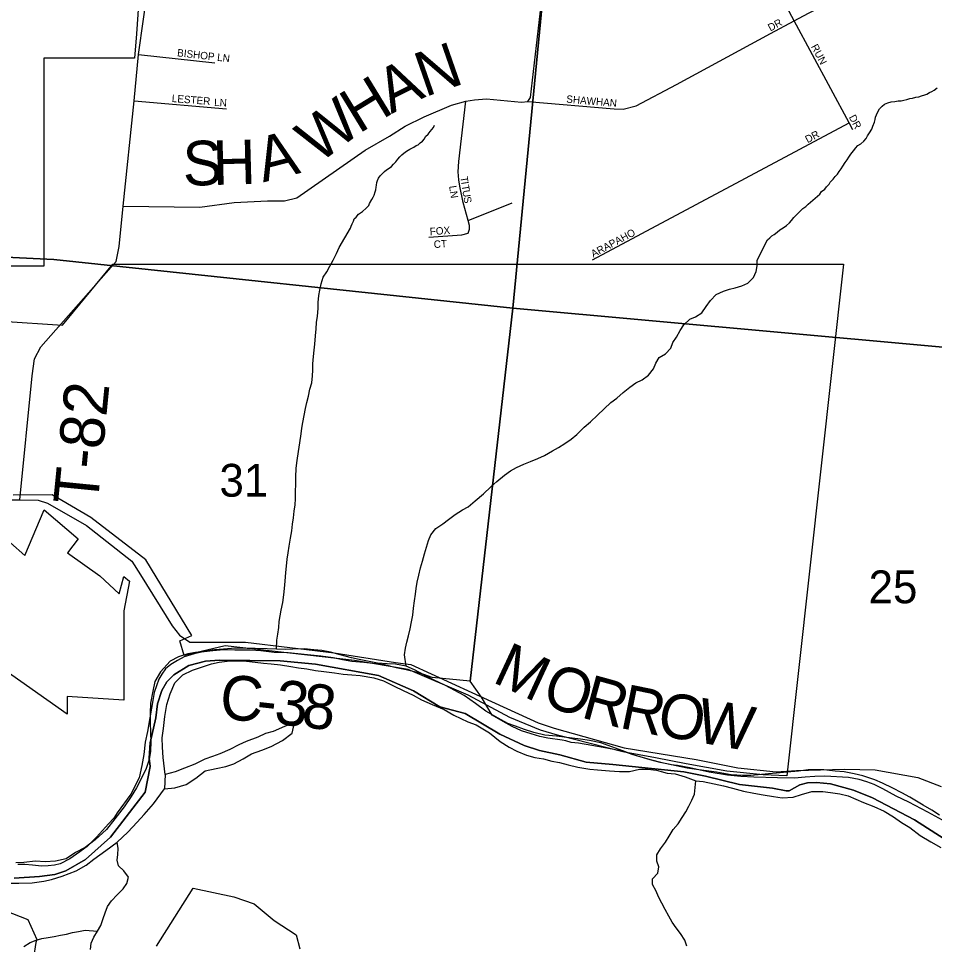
# Model space of a CAD drawing. Extents: x 0 to 1064, y 0 to 440.
# Drawn here: x 243.3 to 262, y 158.89 to 177.79 of the extents above; entities that cross this region are included whole.
import ezdxf

# ---------------------------------------------------------------- set-up
doc = ezdxf.new("R2010")
doc.units = 0
for name, color, linetype in [('GM_X_Corporation', 7, 'Continuous'), ('GM_X_County_Road', 7, 'Continuous'), ('GM_X_County_Road_Text', 7, 'Continuous'), ('GM_X_Major_River', 7, 'Continuous'), ('GM_X_Minor_River', 7, 'Continuous'), ('GM_X_Section', 7, 'Continuous'), ('GM_X_Section_Text', 7, 'Continuous'), ('GM_X_Township', 7, 'Continuous'), ('GM_X_Township_Road', 7, 'Continuous'), ('GM_X_Township_Road_Text', 7, 'Continuous'), ('GM_X_Township_Subdivision', 7, 'Continuous'), ('GM_X_Township_Subdivision_Text', 7, 'Continuous')]:
    doc.layers.add(name, color=color, linetype=linetype)

msp = doc.modelspace()

# ---------------------------------------------------------------- linework, layer by layer
at = {"layer": 'GM_X_Corporation'}
for points in [[(245.79, 178.667), (245.706, 177.476), (245.665, 176.977), (243.818, 176.977), (243.818, 172.735), (242.969, 172.735)], [(242.969, 171.614), (244.201, 171.528), (245.227, 172.773), (260.144, 172.775), (258.983, 162.337), (258.505, 162.355), (257.76, 162.434), (256.934, 162.577), (256.305, 162.703), (255.64, 162.828), (254.307, 163.163), (253.956, 163.269), (253.333, 163.523), (252.478, 163.978), (251.254, 164.505), (250.157, 164.689), (247.522, 164.99), (246.68, 164.788), (246.596, 165.091), (246.839, 165.198), (245.901, 166.745), (244.775, 167.606), (243.985, 168.071), (243.194, 168.06)], [(243.138, 167.093), (243.428, 166.831), (243.823, 167.764), (244.517, 167.174), (244.299, 166.883), (244.957, 166.419), (245.353, 166.05), (245.452, 166.403), (245.569, 166.306), (245.447, 165.699), (245.447, 163.881), (244.296, 163.957), (244.296, 163.593), (242.931, 164.551)], [(246.12, 158.859), (246.866, 160.043), (247.695, 159.864), (248.112, 159.727), (248.52, 159.383), (248.966, 159.091), (249.046, 158.808)], [(242.547, 159.77), (243.492, 159.403), (243.673, 158.993), (243.652, 158.936), (243.561, 158.309)]]:
    msp.add_lwpolyline(points, dxfattribs=at)
at = {"layer": 'GM_X_County_Road'}
msp.add_lwpolyline([(243.171, 167.97), (243.328, 167.966), (243.702, 167.961), (243.895, 167.901), (244.688, 167.443), (245.616, 166.715), (245.793, 166.439), (246.435, 165.394), (246.59, 165.209), (246.8, 165.066), (247.936, 165.063), (249.742, 164.848), (250.996, 164.649), (251.311, 164.607), (252.558, 164.038), (253.908, 163.418), (254.234, 163.309), (255.666, 162.906), (257.132, 162.667), (257.985, 162.499), (258.767, 162.418), (259.187, 162.441), (260.166, 162.472), (260.791, 162.455), (261.663, 162.299), (262.134, 162.12)], dxfattribs=at)
at = {"layer": 'GM_X_Major_River'}
msp.add_line((246.295, 162.365), (246.282, 162.068), dxfattribs=at)
for points in [[(256.95, 162.495), (256.726, 162.537), (256.569, 162.571), (256.4, 162.606), (256.194, 162.665), (255.995, 162.725), (255.826, 162.772), (255.639, 162.843), (255.416, 162.928), (255.187, 163.006), (254.957, 163.055), (254.776, 163.083), (254.551, 163.113), (254.284, 163.144), (254.048, 163.168), (253.818, 163.223), (253.631, 163.282), (253.45, 163.347), (253.293, 163.4), (253.09, 163.514), (252.844, 163.654), (252.629, 163.811), (252.396, 163.975), (252.21, 164.077), (252.006, 164.185), (251.771, 164.294), (251.573, 164.396), (251.387, 164.498), (251.213, 164.575), (250.995, 164.611), (250.825, 164.621), (250.63, 164.632), (250.461, 164.667), (250.255, 164.708), (250.098, 164.743), (249.868, 164.803), (249.669, 164.857), (249.493, 164.891), (249.33, 164.908), (249.129, 164.925), (248.898, 164.918), (248.746, 164.916), (248.569, 164.921), (248.375, 164.925), (248.132, 164.931), (247.968, 164.936), (247.731, 164.941), (247.487, 164.917), (247.304, 164.903), (247.078, 164.873), (246.913, 164.852), (246.76, 164.826), (246.564, 164.764), (246.398, 164.677), (246.197, 164.457), (246.083, 164.26), (246.041, 164.06), (245.998, 163.818), (245.987, 163.606), (245.989, 163.442), (245.994, 163.199), (246.002, 163.035), (245.997, 162.84), (245.969, 162.671), (245.909, 162.484), (245.794, 162.25), (245.71, 162.088), (245.602, 161.915), (245.457, 161.7), (245.268, 161.455), (245.098, 161.241), (244.868, 161.028), (244.663, 160.875), (244.466, 160.771), (244.274, 160.642), (244.054, 160.593), (243.846, 160.58), (243.646, 160.591), (243.408, 160.566), (243.244, 160.558)], [(246.295, 162.365), (246.256, 162.712), (246.237, 162.919), (246.235, 163.108), (246.259, 163.302), (246.289, 163.544), (246.326, 163.792), (246.393, 164.009), (246.489, 164.231), (246.658, 164.397), (246.855, 164.489), (247.076, 164.569), (247.242, 164.62), (247.395, 164.658), (247.559, 164.678), (247.785, 164.679), (247.955, 164.675), (248.131, 164.658), (248.301, 164.636), (248.458, 164.62), (248.646, 164.597), (248.858, 164.567), (249.016, 164.539), (249.186, 164.522), (249.361, 164.488)], [(249.361, 164.488), (249.531, 164.465), (249.749, 164.436), (249.931, 164.407), (250.107, 164.396), (250.277, 164.38), (250.556, 164.336), (250.749, 164.277), (250.971, 164.168), (251.151, 164.079), (251.356, 163.982), (251.53, 163.887), (251.746, 163.791), (251.987, 163.687), (252.191, 163.573), (252.473, 163.438), (252.642, 163.373), (252.918, 163.215), (253.132, 163.033), (253.317, 162.919), (253.474, 162.842), (253.672, 162.759), (253.841, 162.712), (254.017, 162.683), (254.186, 162.636), (254.344, 162.608), (254.525, 162.561), (254.718, 162.514), (254.967, 162.471), (255.124, 162.455), (255.367, 162.437), (255.568, 162.426), (255.775, 162.427), (255.976, 162.47), (256.147, 162.472), (256.323, 162.45), (256.54, 162.39), (256.704, 162.373), (256.909, 162.314), (257.126, 162.235), (257.278, 162.219), (257.502, 162.171), (257.695, 162.13), (257.877, 162.083), (258.1, 162.023), (258.312, 161.981), (258.5, 161.946), (258.712, 161.916), (258.894, 161.888), (259.119, 161.9), (259.285, 161.957), (259.499, 162.018), (259.718, 162.013), (259.876, 161.997), (260.07, 161.968), (260.239, 161.927), (260.552, 161.792), (260.763, 161.707), (260.973, 161.617), (261.165, 161.497), (261.326, 161.384), (261.5, 161.282), (261.708, 161.119), (261.924, 160.992), (262.128, 160.872)], [(246.282, 162.068), (246.495, 162.093), (246.722, 162.16), (246.92, 162.289), (247.112, 162.436), (247.333, 162.485), (247.534, 162.523), (247.694, 162.579), (247.885, 162.684), (248.058, 162.783), (248.267, 162.857), (248.457, 162.937), (248.692, 163.059), (248.89, 163.206), (248.932, 163.417), (248.73, 163.343), (248.496, 163.24), (248.343, 163.201), (248.183, 163.126), (247.949, 163.035), (247.795, 162.966), (247.616, 162.873), (247.413, 162.787), (247.26, 162.73), (247.106, 162.673), (246.897, 162.575), (246.688, 162.495), (246.497, 162.415), (246.295, 162.365)], [(262.102, 161.534), (261.947, 161.635), (261.767, 161.737), (261.498, 161.902), (261.336, 161.991), (261.149, 162.081), (260.939, 162.189), (260.783, 162.254), (260.541, 162.333), (260.36, 162.374), (260.154, 162.415), (259.972, 162.432), (259.742, 162.456), (259.584, 162.46), (259.419, 162.458), (259.224, 162.432), (258.992, 162.408), (258.773, 162.389), (258.614, 162.374), (258.401, 162.355), (258.248, 162.341), (258.078, 162.339), (257.847, 162.357), (257.551, 162.413), (257.344, 162.436), (257.187, 162.459), (256.95, 162.495)], [(243.142, 160.142), (243.306, 160.143), (243.58, 160.155), (243.818, 160.185), (243.971, 160.218), (244.192, 160.285), (244.474, 160.394), (244.684, 160.51), (244.839, 160.634), (245.081, 160.81), (245.311, 160.98), (245.535, 161.187), (245.723, 161.389), (245.867, 161.544), (246.055, 161.764), (246.282, 162.068)]]:
    msp.add_lwpolyline(points, dxfattribs=at)
at = {"layer": 'GM_X_Minor_River'}
for points in [[(258.381, 172.86), (258.593, 173.275), (258.637, 173.31), (258.681, 173.357), (258.731, 173.38), (258.787, 173.427), (258.843, 173.474), (258.912, 173.514), (258.98, 173.566), (259.043, 173.619), (259.081, 173.667), (259.126, 173.726), (259.195, 173.797), (259.264, 173.867), (259.315, 173.914), (259.371, 173.955), (259.421, 174.002), (259.471, 174.043), (259.515, 174.084), (259.565, 174.119), (259.615, 174.16), (259.659, 174.207), (259.697, 174.255), (259.76, 174.308), (259.798, 174.355), (259.849, 174.408), (259.874, 174.45), (259.931, 174.509), (259.975, 174.562), (260.02, 174.609), (260.052, 174.669), (260.096, 174.722), (260.129, 174.776), (260.174, 174.847), (260.218, 174.907), (260.25, 174.96), (260.282, 175.002), (260.314, 175.049), (260.352, 175.097), (260.39, 175.144), (260.435, 175.197), (260.497, 175.232), (260.56, 175.285), (260.604, 175.338), (260.636, 175.392), (260.675, 175.457), (260.72, 175.529), (260.74, 175.589), (260.773, 175.673), (260.787, 175.727), (260.795, 175.775), (260.815, 175.823), (260.841, 175.883), (260.88, 175.943), (260.93, 176.002), (260.98, 176.037), (261.048, 176.065), (261.116, 176.087), (261.189, 176.097), (261.256, 176.107), (261.318, 176.111), (261.373, 176.122), (261.434, 176.138), (261.496, 176.155), (261.551, 176.165), (261.618, 176.181), (261.679, 176.191), (261.735, 176.208), (261.802, 176.23), (261.846, 176.247), (261.901, 176.276), (261.945, 176.299), (261.994, 176.327), (262.057, 176.374)], [(249.85, 173.116), (250.077, 173.512), (250.09, 173.554), (250.11, 173.602), (250.136, 173.65), (250.15, 173.698), (250.193, 173.733), (250.244, 173.799), (250.325, 173.851), (250.395, 173.921), (250.451, 173.974), (250.465, 174.016), (250.516, 174.094), (250.542, 174.142), (250.562, 174.183), (250.582, 174.25), (250.596, 174.292), (250.603, 174.346), (250.611, 174.388), (250.619, 174.443), (250.632, 174.485), (250.652, 174.533), (250.684, 174.58), (250.728, 174.628), (250.772, 174.669), (250.816, 174.698), (250.866, 174.733), (250.916, 174.768), (250.954, 174.815), (251.004, 174.862), (251.043, 174.921), (251.087, 174.963), (251.124, 175.004), (251.168, 175.039), (251.224, 175.08), (251.287, 175.12), (251.33, 175.143), (251.373, 175.166), (251.417, 175.195), (251.46, 175.212), (251.498, 175.254), (251.548, 175.288), (251.586, 175.336), (251.612, 175.384), (251.662, 175.431), (251.707, 175.484), (251.738, 175.525), (251.77, 175.567), (251.796, 175.615)], [(248.569, 164.921), (248.572, 165.105), (248.592, 165.226), (248.613, 165.365), (248.621, 165.487), (248.641, 165.602), (248.661, 165.717), (248.694, 165.874), (248.715, 166.032), (248.73, 166.159), (248.744, 166.305), (248.759, 166.487), (248.774, 166.614), (248.788, 166.754), (248.803, 166.887), (248.829, 167.021), (248.856, 167.184), (248.877, 167.336), (248.891, 167.469), (248.912, 167.603), (248.926, 167.736), (248.947, 167.863), (248.955, 167.985), (248.957, 168.143), (248.96, 168.282), (248.962, 168.428), (248.971, 168.616), (248.986, 168.768), (249.014, 168.956), (249.041, 169.132), (249.068, 169.313), (249.082, 169.429), (249.103, 169.544), (249.129, 169.689), (249.162, 169.828), (249.188, 169.955), (249.221, 170.083), (249.248, 170.222), (249.286, 170.355), (249.301, 170.494), (249.309, 170.616), (249.311, 170.743), (249.32, 170.895), (249.334, 171.022), (249.348, 171.144), (249.363, 171.314), (249.378, 171.459), (249.386, 171.587), (249.407, 171.714), (249.415, 171.872), (249.417, 171.993), (249.432, 172.133), (249.452, 172.248), (249.478, 172.375), (249.523, 172.508), (249.592, 172.622), (249.655, 172.737), (249.724, 172.857), (249.793, 172.996), (249.85, 173.116)], [(251.213, 164.575), (251.181, 164.802), (251.202, 164.942), (251.228, 165.063), (251.261, 165.19), (251.293, 165.335), (251.326, 165.48), (251.353, 165.614), (251.367, 165.759), (251.388, 165.905), (251.403, 166.044), (251.417, 166.159), (251.437, 166.287), (251.47, 166.432), (251.509, 166.577), (251.548, 166.716), (251.587, 166.868), (251.631, 167.001), (251.67, 167.14), (251.721, 167.254), (251.82, 167.38), (251.962, 167.475), (252.079, 167.565), (252.214, 167.666), (252.362, 167.761), (252.478, 167.826), (252.62, 167.945), (252.793, 168.088), (252.941, 168.231), (253.064, 168.339), (253.219, 168.47), (253.348, 168.559), (253.47, 168.624), (253.617, 168.695), (253.752, 168.747), (253.905, 168.812), (254.04, 168.87), (254.2, 168.965), (254.322, 169.036), (254.457, 169.119), (254.58, 169.202), (254.698, 169.303), (254.852, 169.447), (254.976, 169.56), (255.124, 169.692), (255.254, 169.823), (255.396, 169.955), (255.513, 170.044), (255.648, 170.157), (255.778, 170.264), (255.901, 170.354), (256.036, 170.418), (256.159, 170.514), (256.264, 170.639), (256.309, 170.754), (256.378, 170.869), (256.507, 170.946), (256.618, 171.059), (256.662, 171.174), (256.731, 171.288), (256.806, 171.421), (256.881, 171.535), (257.005, 171.655), (257.121, 171.701), (257.25, 171.784), (257.337, 171.911), (257.425, 172.031), (257.542, 172.156), (257.695, 172.227), (257.818, 172.268), (257.934, 172.296), (258.068, 172.336), (258.191, 172.389), (258.308, 172.503), (258.359, 172.624), (258.379, 172.739), (258.381, 172.86)], [(245.996, 162.521), (245.994, 162.528)], [(256.948, 158.86), (256.907, 158.983), (256.818, 159.118), (256.729, 159.235), (256.646, 159.351), (256.575, 159.474), (256.504, 159.609), (256.434, 159.737), (256.369, 159.866), (256.316, 159.982), (256.246, 160.117), (256.241, 160.233), (256.353, 160.352), (256.373, 160.48), (256.333, 160.596), (256.335, 160.723), (256.404, 160.844), (256.509, 160.982), (256.584, 161.102), (256.666, 161.24), (256.765, 161.354), (256.852, 161.487), (256.927, 161.601), (256.984, 161.715), (257.047, 161.842), (257.103, 161.963), (257.126, 162.235)], [(244.77, 158.792), (244.784, 158.919), (244.835, 159.046), (244.916, 159.166), (244.978, 159.281), (245.029, 159.426), (245.068, 159.541), (245.119, 159.667), (245.2, 159.782), (245.317, 159.907), (245.435, 160.027), (245.51, 160.141), (245.548, 160.268), (245.453, 160.397), (245.339, 160.496), (245.317, 160.618), (245.325, 160.733), (245.333, 160.855), (245.311, 160.98)], [(243.409, 158.85), (243.538, 158.933), (243.66, 158.98), (243.776, 159.014), (243.904, 159.037), (244.026, 159.059), (244.154, 159.087), (244.282, 159.103), (244.405, 159.138), (244.527, 159.16), (244.661, 159.189), (244.916, 159.166)]]:
    msp.add_lwpolyline(points, dxfattribs=at)
at = {"layer": 'GM_X_Section'}
for points in [[(239.057, 190.616), (255.04, 188.923), (253.394, 171.877), (244.021, 172.871), (237.295, 173.197)], [(255.04, 188.923), (271.692, 187.055), (269.974, 170.372), (253.394, 171.877)]]:
    msp.add_lwpolyline(points, close=True, dxfattribs=at)
for points in [[(237.295, 173.197), (244.021, 172.871), (253.394, 171.877), (252.518, 164.27), (251.744, 164.34), (251.575, 164.403), (251.412, 164.449), (251.213, 164.495), (251.008, 164.541), (250.773, 164.6), (250.35, 164.65), (250.108, 164.667), (249.914, 164.701), (249.727, 164.741), (249.473, 164.776), (249.201, 164.805), (248.808, 164.843), (248.518, 164.854), (248.245, 164.884), (248.034, 164.9), (247.719, 164.9), (247.494, 164.904), (247.27, 164.884), (247.039, 164.858), (246.887, 164.824), (246.68, 164.762), (246.545, 164.691), (246.41, 164.609), (246.3, 164.52), (246.225, 164.413), (246.162, 164.311), (246.072, 164.034), (246.046, 163.913), (245.978, 163.521), (245.936, 163.243), (245.884, 163.019), (245.861, 162.771), (245.82, 162.548), (245.761, 162.294), (245.591, 161.964), (245.311, 161.582), (245.243, 161.474), (245.137, 161.355), (244.89, 161.087), (244.705, 160.896), (244.551, 160.784), (244.348, 160.643), (244.153, 160.543), (244.037, 160.515), (243.904, 160.498), (243.77, 160.49), (243.589, 160.511), (243.431, 160.526), (243.286, 160.529)], [(262.165, 161.429), (261.866, 161.593), (261.476, 161.8), (261.217, 161.92), (260.947, 162.07), (260.767, 162.159), (260.623, 162.216), (260.466, 162.261), (260.243, 162.302), (259.759, 162.329), (259.559, 162.321), (259.364, 162.306), (259.14, 162.286), (258.795, 162.292), (258.316, 162.308), (258.05, 162.319), (257.778, 162.348), (257.403, 162.409), (257.005, 162.496), (256.751, 162.543), (256.624, 162.563), (256.443, 162.603), (256.232, 162.656), (255.919, 162.746), (255.714, 162.811), (255.521, 162.857), (255.31, 162.903), (255.123, 162.937), (255.008, 162.957), (254.736, 162.999), (254.585, 163.014), (254.476, 163.052), (254.398, 163.066), (254.108, 163.101), (253.945, 163.135), (253.764, 163.193), (253.571, 163.257), (253.379, 163.345), (253.193, 163.446), (252.971, 163.571), (252.754, 163.939), (252.518, 164.27), (253.394, 171.877), (269.974, 170.372)]]:
    msp.add_lwpolyline(points, dxfattribs=at)
at = {"layer": 'GM_X_Township'}
for points in [[(243.214, 160.25), (243.726, 160.282), (244.041, 160.325), (244.268, 160.394), (244.669, 160.627), (245.181, 161.083), (245.885, 162.004), (245.985, 162.525), (245.967, 162.696), (245.986, 163.007), (246.103, 163.522), (246.135, 163.802), (246.228, 164.079), (246.331, 164.254), (246.469, 164.396), (246.775, 164.585), (247.118, 164.675), (247.405, 164.698), (248.641, 164.684), (249.361, 164.616), (250.652, 164.382), (251.364, 164.068), (251.899, 163.741), (252.422, 163.607), (253.129, 163.184), (253.625, 162.953), (253.935, 162.852), (254.35, 162.765), (254.892, 162.614), (255.436, 162.565), (256.881, 162.414), (257.324, 162.332), (258.021, 162.159), (258.692, 162.087), (258.976, 162.03), (259.031, 162.029), (259.252, 162.153), (259.409, 162.191), (259.594, 162.202), (259.88, 162.169), (260.348, 162.043), (260.732, 161.888), (261.595, 161.436), (262.541, 160.831)], [(262.541, 160.831), (261.595, 161.436), (260.732, 161.888), (260.348, 162.043), (259.88, 162.169), (259.594, 162.202), (259.409, 162.191), (259.252, 162.153), (259.031, 162.029), (258.976, 162.03), (258.692, 162.087), (258.021, 162.159), (257.324, 162.332), (256.881, 162.414), (255.436, 162.565), (254.892, 162.614), (254.35, 162.765), (253.935, 162.852), (253.625, 162.953), (253.129, 163.184), (252.422, 163.607), (251.899, 163.741), (251.364, 164.068), (250.652, 164.382), (249.361, 164.616), (248.641, 164.684), (247.405, 164.698), (247.118, 164.675), (246.775, 164.585), (246.469, 164.396), (246.331, 164.254), (246.228, 164.079), (246.135, 163.802), (246.103, 163.522), (245.986, 163.007), (245.967, 162.696), (245.985, 162.525), (245.885, 162.004), (245.181, 161.083), (244.669, 160.627), (244.268, 160.394), (244.041, 160.325), (243.726, 160.282), (243.214, 160.25)]]:
    msp.add_lwpolyline(points, dxfattribs=at)
at = {"layer": 'GM_X_Township_Road'}
for points in [[(243.328, 167.966), (243.58, 170.5), (243.628, 170.842), (243.754, 171.09), (245.291, 172.828), (245.354, 173.133), (245.44, 173.956), (245.662, 176.108), (245.751, 177.057), (245.954, 178.501), (245.945, 179.024), (245.822, 179.629), (245.733, 179.974), (245.757, 180.11), (245.87, 180.29), (246.006, 180.466), (246.08, 180.583), (246.097, 180.772)], [(245.44, 173.956), (246.999, 173.941), (247.704, 174.037), (248.386, 174.065), (248.731, 174.07), (248.98, 174.13), (250.38, 175.099), (250.875, 175.39), (251.191, 175.592), (251.585, 175.784), (252.143, 176.019), (252.435, 176.099), (252.612, 176.131), (252.852, 176.148), (253.571, 176.083), (253.696, 176.098), (253.753, 176.177), (254.241, 180.424)]]:
    msp.add_lwpolyline(points, dxfattribs=at)
at = {"layer": 'GM_X_Township_Subdivision'}
for points in [[(260.332, 175.519), (260.261, 175.661), (259.137, 177.744), (258.478, 178.976), (258.447, 179.046), (258.411, 179.187), (258.408, 179.312), (258.439, 179.638)], [(253.696, 176.098), (255.46, 175.948), (255.645, 175.939), (255.911, 176.003), (256.731, 176.44), (258.652, 177.48), (259.137, 177.744), (259.426, 177.899), (259.734, 178.055), (259.92, 178.117), (260.119, 178.165), (260.307, 178.186), (260.495, 178.188), (260.658, 178.17), (260.883, 178.132), (261.041, 178.085), (261.133, 178.027)], [(245.751, 177.057), (247.311, 176.882)], [(245.662, 176.108), (247.547, 175.948)], [(252.481, 173.411), (252.511, 173.487), (252.507, 173.563), (252.479, 173.667), (252.375, 174.033), (252.311, 174.367), (252.288, 174.494), (252.278, 174.659), (252.288, 174.871), (252.435, 176.099)], [(255.018, 172.865), (260.261, 175.661)], [(252.479, 173.667), (253.382, 174.024)], [(251.677, 173.326), (252.35, 173.374), (252.481, 173.411)]]:
    msp.add_lwpolyline(points, dxfattribs=at)

# ---------------------------------------------------------------- texts
at = {"layer": 'GM_X_County_Road_Text'}
for s, rotation, p in [('M', 334.9977, (252.949, 164.26)), ('O', 341.6828, (253.951, 163.8)), ('C', 356.4772, (247.395, 163.491)), ('R', 344.603, (254.759, 163.534)), ('3', 353.0512, (248.497, 163.405)), ('8', 352.8885, (249.052, 163.338)), ('R', 348.5666, (255.545, 163.32)), ('O', 350.5921, (256.312, 163.166)), ('-', 353.696, (248.128, 163.446)), ('W', 349.7672, (257.098, 163.035))]:
    msp.add_text(s, height=0.909, rotation=rotation, dxfattribs=at).set_placement(p)
at = {"layer": 'GM_X_Section_Text'}
for s, p in [('31', (247.403, 168.031)), ('25', (260.656, 165.857))]:
    msp.add_text(s, height=0.6697, rotation=0, dxfattribs=at).set_placement(p)
at = {"layer": 'GM_X_Township_Road_Text'}
for s, height, rotation, p in [('N', 0.909, 19.178, (251.596, 176.181)), ('A', 0.909, 26.6791, (250.91, 175.834)), ('H', 0.909, 31.4304, (250.245, 175.427)), ('W', 0.909, 36.9241, (249.422, 174.807)), ('A', 0.909, 14.2156, (248.294, 174.442)), ('S', 0.909, 1.5302, (246.664, 174.374)), ('H', 0.909, 1.5344, (247.277, 174.39)), ('T-82', 0.9091, 84.3586, (244.913, 167.835))]:
    msp.add_text(s, height=height, rotation=rotation, dxfattribs=at).set_placement(p)
at = {"layer": 'GM_X_Township_Subdivision_Text'}
for s, height, rotation, p in [('DR', 0.1515, 27.8967, (258.65, 177.522)), ('RUN', 0.1515, 297.899, (259.475, 177.216)), ('BISHOP LN', 0.1515, 353.5686, (246.533, 177.018)), ('LESTER', 0.1515, 355.5177, (246.425, 176.085)), ('LN', 0.1515, 356.9776, (247.291, 176.005)), ('SHAWHAN', 0.1515, 355.1691, (254.479, 176.072)), ('DR', 0.1515, 297.8967, (260.248, 175.776)), ('DR', 0.1515, 27.9067, (259.41, 175.242)), ('T', 0.152, 279.0266, (252.318, 174.554)), ('I', 0.152, 278.9954, (252.335, 174.449)), ('T', 0.152, 279.0407, (252.345, 174.383)), ('LN', 0.1515, 278.9785, (252.09, 174.367)), ('U', 0.152, 279.0204, (252.362, 174.277)), ('S', 0.152, 280.4865, (252.383, 174.141)), ('FOX', 0.1515, 4.0834, (251.701, 173.365)), ('ARAPAHO', 0.1515, 28.0746, (255.036, 172.908)), ('CT', 0.1515, 3.1778, (251.782, 173.105))]:
    msp.add_text(s, height=height, rotation=rotation, dxfattribs=at).set_placement(p)

doc.saveas('drawing.dxf')
